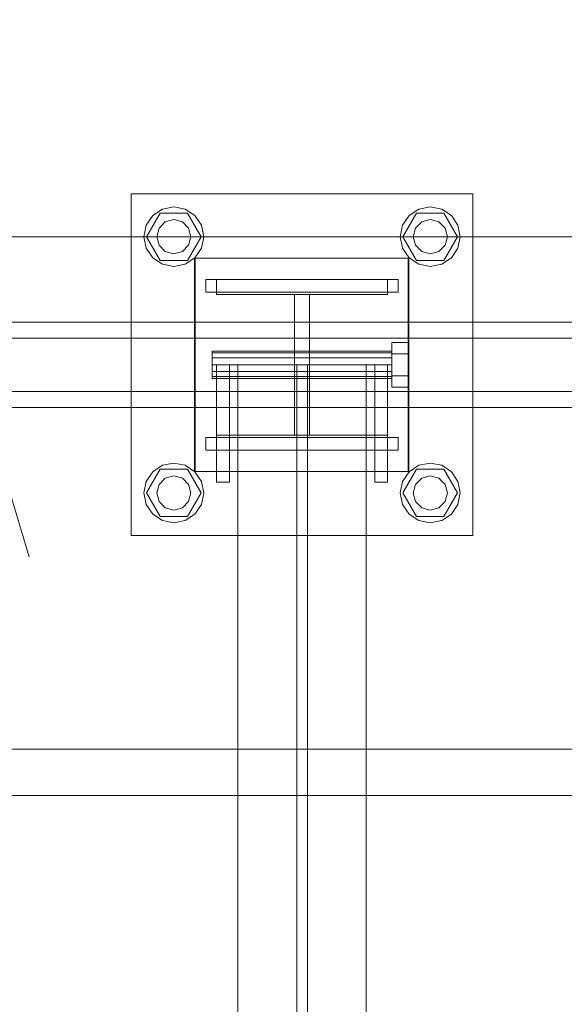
# Model space of a CAD drawing. Header units: millimetres. Extents: x -1970 to 61924, y -58230 to 6847.
# Tile 512 of 656: x 23091 to 23345, y -17870 to -17408. Entities that reach past the tile are written whole.
import ezdxf

# ---------------------------------------------------------------- set-up
doc = ezdxf.new("R2010")
doc.units = ezdxf.units.MM
doc.layers.add('COTAS_O', color=1, linetype='Continuous', lineweight=0)
doc.layers.add('superior_C02', color=7, linetype='Continuous', lineweight=0)
doc.dimstyles.new('R19_100', dxfattribs={"dimtxt": 250, "dimasz": 150, "dimexe": 150, "dimexo": 80, "dimgap": 100, "dimtad": 1, "dimtih": 1, "dimtoh": 1, "dimdsep": 46, "dimcen": 0.09, "dimadec": 0, "dimazin": 0, "dimtfac": 1, "dimtdec": 4, "dimtofl": 0, "dimtmove": 0, "dimatfit": 3, "dimfxl": 1, "dimtolj": 1, "dimtzin": 0, "dimarcsym": 0})

# ---------------------------------------------------------------- blocks, each defined once
blk = doc.blocks.new('DIM_R26_38')
at = {"layer": 'COTAS_O'}
for p, q in [((23050.07, -17510), (23005.07, -17660)), ((23750.07, -17510), (23050.07, -17510)), ((23050.07, -19480), (23050.07, -17510)), ((23050.07, -17510), (23095.07, -17660)), ((23050.07, -19480), (23005.07, -19330)), ((23050.07, -19480), (23095.07, -19330)), ((23750.07, -19480), (23050.07, -19480))]:
    blk.add_line(p, q, dxfattribs=at)
blk.add_text('1970 O', height=250, rotation=90, dxfattribs=at).set_placement((22950.07, -18495))

msp = doc.modelspace()

# ---------------------------------------------------------------- linework, layer by layer
at = {"layer": 'superior_C02'}
for p, q in [((23142.756, -17650), (23142.756, -17490)), ((23142.756, -17490), (23302.756, -17490)), ((23302.756, -17490), (23302.756, -17650)), ((23149.956, -17510), (23156.356, -17498.915)), ((23152.856, -17500.101), (23157.398, -17497.066)), ((23156.356, -17498.915), (23169.156, -17498.915)), ((23157.398, -17497.066), (23162.756, -17496)), ((23162.756, -17496), (23168.113, -17497.066)), ((23168.113, -17497.066), (23172.655, -17500.101)), ((23169.156, -17498.915), (23175.556, -17510)), ((23269.956, -17510), (23276.356, -17498.915)), ((23272.856, -17500.101), (23277.398, -17497.066)), ((23276.356, -17498.915), (23289.156, -17498.915)), ((23277.398, -17497.066), (23282.756, -17496)), ((23282.756, -17496), (23288.113, -17497.066)), ((23288.113, -17497.066), (23292.655, -17500.101)), ((23289.156, -17498.915), (23295.556, -17510)), ((23149.821, -17504.642), (23152.856, -17500.101)), ((23155.828, -17506), (23158.756, -17503.072)), ((23158.756, -17503.072), (23162.756, -17502)), ((23162.756, -17502), (23166.756, -17503.072)), ((23166.756, -17503.072), (23169.684, -17506)), ((23172.655, -17500.101), (23175.69, -17504.642)), ((23269.821, -17504.642), (23272.856, -17500.101)), ((23275.828, -17506), (23278.756, -17503.072)), ((23278.756, -17503.072), (23282.756, -17502)), ((23282.756, -17502), (23286.756, -17503.072)), ((23286.756, -17503.072), (23289.684, -17506)), ((23292.655, -17500.101), (23295.69, -17504.642)), ((23148.756, -17510), (23149.821, -17504.642)), ((23154.756, -17510), (23155.828, -17506)), ((23169.684, -17506), (23170.756, -17510)), ((23175.69, -17504.642), (23176.756, -17510)), ((23268.756, -17510), (23269.821, -17504.642)), ((23274.756, -17510), (23275.828, -17506)), ((23289.684, -17506), (23290.756, -17510)), ((23295.69, -17504.642), (23296.756, -17510)), ((23149.821, -17515.358), (23148.756, -17510)), ((23156.356, -17521.085), (23149.956, -17510)), ((23155.828, -17514), (23154.756, -17510)), ((23175.556, -17510), (23169.156, -17521.085)), ((23170.756, -17510), (23169.684, -17514)), ((23176.756, -17510), (23175.69, -17515.358)), ((23269.821, -17515.358), (23268.756, -17510)), ((23276.356, -17521.085), (23269.956, -17510)), ((23275.828, -17514), (23274.756, -17510)), ((23295.556, -17510), (23289.156, -17521.085)), ((23290.756, -17510), (23289.684, -17514)), ((23296.756, -17510), (23295.69, -17515.358)), ((23152.856, -17519.899), (23149.821, -17515.358)), ((23158.756, -17516.928), (23155.828, -17514)), ((23162.756, -17518), (23158.756, -17516.928)), ((23166.756, -17516.928), (23162.756, -17518)), ((23169.684, -17514), (23166.756, -17516.928)), ((23175.69, -17515.358), (23172.655, -17519.899)), ((23272.856, -17519.899), (23269.821, -17515.358)), ((23278.756, -17516.928), (23275.828, -17514)), ((23282.756, -17518), (23278.756, -17516.928)), ((23286.756, -17516.928), (23282.756, -17518)), ((23289.684, -17514), (23286.756, -17516.928)), ((23295.69, -17515.358), (23292.655, -17519.899)), ((23157.398, -17522.934), (23152.856, -17519.899)), ((23169.156, -17521.085), (23156.356, -17521.085)), ((23162.756, -17524), (23157.398, -17522.934)), ((23168.113, -17522.934), (23162.756, -17524)), ((23172.655, -17519.899), (23168.113, -17522.934)), ((23172.458, -17620), (23172.458, -17520)), ((23172.458, -17520), (23272.458, -17520)), ((23172.756, -17620), (23172.756, -17520)), ((23172.756, -17520), (23272.756, -17520)), ((23272.458, -17520), (23272.458, -17620)), ((23272.756, -17520), (23272.756, -17620)), ((23277.398, -17522.934), (23272.856, -17519.899)), ((23289.156, -17521.085), (23276.356, -17521.085)), ((23282.756, -17524), (23277.398, -17522.934)), ((23288.113, -17522.934), (23282.756, -17524)), ((23292.655, -17519.899), (23288.113, -17522.934)), ((23177.756, -17530), (23267.756, -17530)), ((23177.756, -17536), (23177.756, -17530)), ((23182.756, -17537), (23182.756, -17530)), ((23182.756, -17530), (23262.756, -17530)), ((23262.756, -17530), (23262.756, -17537)), ((23267.756, -17536), (23267.756, -17530)), ((23177.756, -17536), (23267.756, -17536)), ((23262.756, -17537), (23182.756, -17537)), ((23219.256, -17603), (23219.256, -17537)), ((23219.256, -17537), (23226.256, -17537)), ((23226.256, -17537), (23226.256, -17603)), ((23921.126, -17550), (22775.666, -17550)), ((22787.589, -17550), (23933.048, -17550)), ((23976.266, -17550), (22830.806, -17550)), ((22845.709, -17550), (23991.168, -17550)), ((23920.432, -17557.5), (22831.602, -17557.5)), ((22844.912, -17557.5), (23933.742, -17557.5)), ((23264.756, -17564.8), (23264.756, -17559.6)), ((23272.756, -17559.6), (23264.756, -17559.6)), ((23272.756, -17559.6), (23272.756, -17564.8)), ((23180.756, -17564.457), (23180.756, -17563.6)), ((23264.756, -17563.6), (23180.756, -17563.6)), ((23264.756, -17563.6), (23264.756, -17564.457)), ((23180.756, -17564.457), (23180.756, -17566.8)), ((23180.756, -17564.457), (23264.756, -17564.457)), ((23180.756, -17566.8), (23180.756, -17570)), ((23180.756, -17566.8), (23264.756, -17566.8)), ((23264.756, -17564.457), (23264.756, -17566.8)), ((23264.756, -17564.8), (23264.756, -17575.2)), ((23264.756, -17564.8), (23272.756, -17564.8)), ((23264.756, -17566.8), (23264.756, -17570)), ((23272.756, -17564.8), (23272.756, -17575.2)), ((23180.756, -17570), (23180.756, -17573.2)), ((23180.756, -17570), (23264.756, -17570)), ((23180.756, -17573.2), (23180.756, -17575.543)), ((23180.756, -17573.2), (23264.756, -17573.2)), ((23182.756, -17570), (23182.756, -17625)), ((23182.756, -17570), (23188.756, -17570)), ((23188.756, -17570), (23188.756, -17625)), ((23252.756, -17570), (23192.756, -17570)), ((23192.756, -17570), (23192.756, -18430)), ((23225.256, -17570), (23220.256, -17570)), ((23220.256, -17570), (23220.256, -18430)), ((23225.256, -18430), (23225.256, -17570)), ((23252.756, -18430), (23252.756, -17570)), ((23256.756, -17570), (23256.756, -17625)), ((23256.756, -17570), (23262.756, -17570)), ((23262.756, -17570), (23262.756, -17625)), ((23264.756, -17570), (23264.756, -17573.2)), ((23264.756, -17573.2), (23264.756, -17575.543)), ((23180.756, -17575.543), (23180.756, -17576.4)), ((23180.756, -17575.543), (23264.756, -17575.543)), ((23180.756, -17576.4), (23264.756, -17576.4)), ((23264.756, -17575.2), (23264.756, -17580.4)), ((23264.756, -17575.2), (23272.756, -17575.2)), ((23264.756, -17575.543), (23264.756, -17576.4)), ((23272.756, -17575.2), (23272.756, -17580.4)), ((22831.602, -17582.5), (23920.432, -17582.5)), ((22844.912, -17582.5), (23933.742, -17582.5)), ((23264.756, -17580.4), (23272.756, -17580.4)), ((22775.666, -17590), (23921.126, -17590)), ((22787.589, -17590), (23933.048, -17590)), ((22830.806, -17590), (23976.266, -17590)), ((22845.709, -17590), (23991.168, -17590)), ((23177.756, -17604), (23267.756, -17604)), ((23177.756, -17610), (23177.756, -17604)), ((23182.756, -17610), (23182.756, -17603)), ((23182.756, -17603), (23262.756, -17603)), ((23226.256, -17603), (23219.256, -17603)), ((23262.756, -17603), (23262.756, -17610)), ((23267.756, -17610), (23267.756, -17604)), ((23177.756, -17610), (23267.756, -17610)), ((23262.756, -17610), (23182.756, -17610)), ((23149.956, -17630), (23156.356, -17618.915)), ((23152.856, -17620.101), (23157.398, -17617.066)), ((23156.356, -17618.915), (23169.156, -17618.915)), ((23157.398, -17617.066), (23162.756, -17616)), ((23162.756, -17616), (23168.113, -17617.066)), ((23168.113, -17617.066), (23172.655, -17620.101)), ((23169.156, -17618.915), (23175.556, -17630)), ((23269.956, -17630), (23276.356, -17618.915)), ((23272.856, -17620.101), (23277.398, -17617.066)), ((23276.356, -17618.915), (23289.156, -17618.915)), ((23277.398, -17617.066), (23282.756, -17616)), ((23282.756, -17616), (23288.113, -17617.066)), ((23288.113, -17617.066), (23292.655, -17620.101)), ((23289.156, -17618.915), (23295.556, -17630)), ((23149.821, -17624.642), (23152.856, -17620.101)), ((23155.828, -17626), (23158.756, -17623.072)), ((23158.756, -17623.072), (23162.756, -17622)), ((23162.756, -17622), (23166.756, -17623.072)), ((23166.756, -17623.072), (23169.684, -17626)), ((23272.458, -17620), (23172.458, -17620)), ((23172.655, -17620.101), (23175.69, -17624.642)), ((23272.756, -17620), (23172.756, -17620)), ((23269.821, -17624.642), (23272.856, -17620.101)), ((23275.828, -17626), (23278.756, -17623.072)), ((23278.756, -17623.072), (23282.756, -17622)), ((23282.756, -17622), (23286.756, -17623.072)), ((23286.756, -17623.072), (23289.684, -17626)), ((23292.655, -17620.101), (23295.69, -17624.642)), ((23148.756, -17630), (23149.821, -17624.642)), ((23154.756, -17630), (23155.828, -17626)), ((23169.684, -17626), (23170.756, -17630)), ((23175.69, -17624.642), (23176.756, -17630)), ((23182.756, -17625), (23188.756, -17625)), ((23256.756, -17625), (23262.756, -17625)), ((23268.756, -17630), (23269.821, -17624.642)), ((23274.756, -17630), (23275.828, -17626)), ((23289.684, -17626), (23290.756, -17630)), ((23295.69, -17624.642), (23296.756, -17630)), ((23149.821, -17635.358), (23148.756, -17630)), ((23156.356, -17641.085), (23149.956, -17630)), ((23155.828, -17634), (23154.756, -17630)), ((23175.556, -17630), (23169.156, -17641.085)), ((23170.756, -17630), (23169.684, -17634)), ((23176.756, -17630), (23175.69, -17635.358)), ((23269.821, -17635.358), (23268.756, -17630)), ((23276.356, -17641.085), (23269.956, -17630)), ((23275.828, -17634), (23274.756, -17630)), ((23295.556, -17630), (23289.156, -17641.085)), ((23290.756, -17630), (23289.684, -17634)), ((23296.756, -17630), (23295.69, -17635.358)), ((23152.856, -17639.899), (23149.821, -17635.358)), ((23158.756, -17636.928), (23155.828, -17634)), ((23162.756, -17638), (23158.756, -17636.928)), ((23166.756, -17636.928), (23162.756, -17638)), ((23169.684, -17634), (23166.756, -17636.928)), ((23175.69, -17635.358), (23172.655, -17639.899)), ((23272.856, -17639.899), (23269.821, -17635.358)), ((23278.756, -17636.928), (23275.828, -17634)), ((23282.756, -17638), (23278.756, -17636.928)), ((23286.756, -17636.928), (23282.756, -17638)), ((23289.684, -17634), (23286.756, -17636.928)), ((23295.69, -17635.358), (23292.655, -17639.899)), ((23157.398, -17642.934), (23152.856, -17639.899)), ((23169.156, -17641.085), (23156.356, -17641.085)), ((23172.655, -17639.899), (23168.113, -17642.934)), ((23277.398, -17642.934), (23272.856, -17639.899)), ((23289.156, -17641.085), (23276.356, -17641.085)), ((23292.655, -17639.899), (23288.113, -17642.934)), ((23162.756, -17644), (23157.398, -17642.934)), ((23168.113, -17642.934), (23162.756, -17644)), ((23282.756, -17644), (23277.398, -17642.934)), ((23288.113, -17642.934), (23282.756, -17644)), ((23302.756, -17650), (23142.756, -17650)), ((15575.415, -17750), (24634.01, -17750)), ((24635.508, -17750), (15576.913, -17750)), ((22971.369, -17771.702), (23401.145, -17771.702)), ((23402.923, -17771.702), (22973.147, -17771.702))]:
    msp.add_line(p, q, dxfattribs=at)

# ---------------------------------------------------------------- dimensions: what is measured, and where the dimension line sits
at = {"layer": 'COTAS_O'}
dim = msp.add_aligned_dim(p1=(23750.067, -19480), p2=(23750.067, -17510), distance=700, text='<> O', dimstyle='R19_100', dxfattribs=at)
dim.commit()
dim.dimension.update_dxf_attribs({"geometry": 'DIM_R26_38', "text_midpoint": (23050.067, -18495)})

doc.saveas('drawing.dxf')
